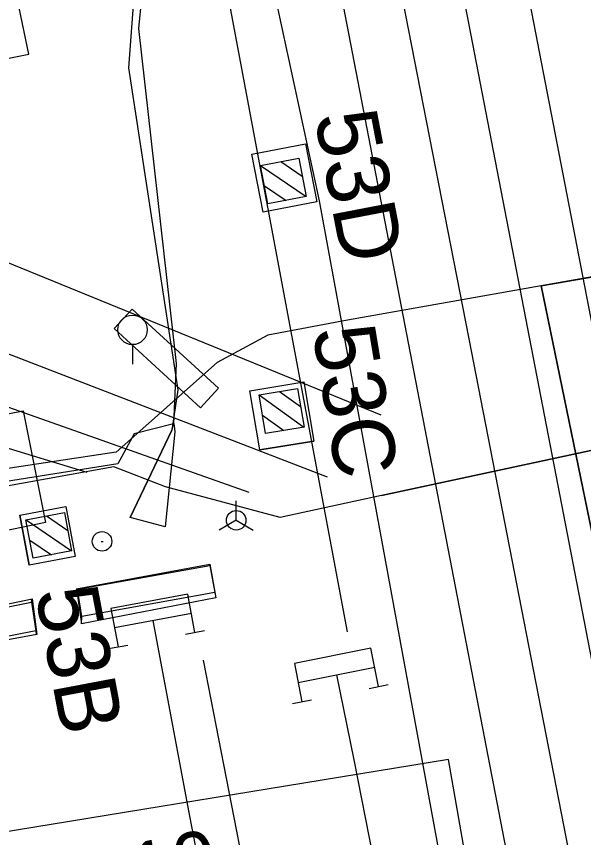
# Model space of a CAD drawing. Extents: x -545736 to -544888, y -1122892 to -1119128.
# Drawn here: x -545282.65 to -545268.13, y -1121503.39 to -1121482.38 of the extents above; entities that cross this region are included whole.
import ezdxf

# ---------------------------------------------------------------- set-up
doc = ezdxf.new("R2010")
doc.units = 0
for name, color, linetype in [('osvětlené plochy-hodnota-obrys', 7, 'Continuous'), ('Vrstva 1', 7, 'Continuous'), ('Vrstva 1 - Koleje', 7, 'Continuous'), ('Vrstva 11 - Trakce', 7, 'Continuous'), ('Vrstva 12 - Trakce zaklady', 7, 'Continuous'), ('Vrstva 15', 7, 'Continuous'), ('Vrstva 23', 7, 'Continuous'), ('Vrstva 23 - PHS - pozemni - schody - eskalatory', 7, 'Continuous'), ('Vrstva 25', 7, 'Continuous'), ('Vrstva 26', 7, 'Continuous'), ('Vrstva 28', 7, 'Continuous'), ('Vrstva 28 - zabzar', 7, 'Continuous'), ('Vrstva 3 - Lisy - Pocitaci body', 7, 'Continuous'), ('Vrstva 31', 7, 'Continuous'), ('Vrstva 33 - prvky sdelzar', 7, 'Continuous'), ('Vrstva 35', 7, 'Continuous'), ('Vrstva 36', 7, 'Continuous'), ('Vrstva 4 - Teren - stezky - prechody - plochy', 7, 'Continuous'), ('Vrstva 51', 7, 'Continuous'), ('Vrstva 63', 7, 'Continuous')]:
    doc.layers.add(name, color=color, linetype=linetype)

msp = doc.modelspace()

# ---------------------------------------------------------------- linework, layer by layer
at = {"layer": 'osvětlené plochy-hodnota-obrys'}
for points in [[(-545242.558, -1121491.884), (-545279.836, -1121284), (-545274.806, -1121164.44), (-545297.02, -1121162.185), (-545335.871, -1121169.76), (-545274.177, -1121498.125)], [(-545199.162, -1121901.526), (-545277.859, -1121498.851)]]:
    msp.add_lwpolyline(points, dxfattribs=at)
at = {"layer": 'Vrstva 1'}
for points in [[(-545279.152, -1121497.834), (-545278.214, -1121502.847), (-545276.565, -1121511.408), (-545268.828, -1121551.498), (-545268.273, -1121554.42), (-545264.376, -1121574.504), (-545262, -1121586.652), (-545259.903, -1121597.225), (-545256.51, -1121614.38), (-545254.125, -1121626.758)], [(-545274.454, -1121499.229), (-545274.012, -1121501.402), (-545273.522, -1121503.872), (-545271.667, -1121513.147), (-545270.296, -1121520.127), (-545268.971, -1121526.875), (-545265.889, -1121542.474), (-545262.816, -1121558.109), (-545262.813, -1121558.123)]]:
    msp.add_lwpolyline(points, dxfattribs=at)
at = {"layer": 'Vrstva 1 - Koleje'}
msp.add_lwpolyline([(-545285.821, -1121414.961), (-545283.808, -1121425.295), (-545281.834, -1121435.427), (-545280.106, -1121444.284), (-545277.961, -1121455.283), (-545276.208, -1121464.263), (-545274.615, -1121472.442), (-545272.692, -1121482.299), (-545271.068, -1121490.631), (-545269.352, -1121499.436), (-545266.893, -1121512.045), (-545264.97, -1121521.903), (-545263.109, -1121531.449), (-545263.062, -1121531.694), (-545261.564, -1121539.395), (-545259.512, -1121549.921), (-545257.719, -1121559.114), (-545256.472, -1121565.5), (-545255.353, -1121571.226), (-545252.196, -1121587.434), (-545249.323, -1121602.182), (-545249.218, -1121602.722)], dxfattribs=at)
at = {"layer": 'Vrstva 11 - Trakce'}
for p, q in [((-545276.396, -1121486.194), (-545275.229, -1121486.985)), ((-545275.876, -1121486.094), (-545275.329, -1121486.464)), ((-545276.3, -1121486.712), (-545275.746, -1121487.087)), ((-545276.432, -1121492.064), (-545275.286, -1121492.885)), ((-545275.909, -1121491.977), (-545275.372, -1121492.362)), ((-545276.349, -1121492.584), (-545275.805, -1121492.974)), ((-545282.4, -1121495.258), (-545281.236, -1121496.053)), ((-545281.879, -1121495.16), (-545281.334, -1121495.532)), ((-545282.305, -1121495.776), (-545281.753, -1121496.153))]:
    msp.add_line(p, q, dxfattribs=at)
for points in [[(-545275.417, -1121486.006), (-545275.229, -1121486.988), (-545276.211, -1121487.176), (-545276.399, -1121486.194)], [(-545275.448, -1121491.901), (-545275.285, -1121492.888), (-545276.272, -1121493.051), (-545276.435, -1121492.064)], [(-545281.42, -1121495.073), (-545281.235, -1121496.056), (-545282.218, -1121496.241), (-545282.403, -1121495.258)]]:
    msp.add_lwpolyline(points, close=True, dxfattribs=at)
at = {"layer": 'Vrstva 12 - Trakce zaklady'}
for p, q in [((-545276.619, -1121485.906), (-545275.244, -1121485.642)), ((-545274.96, -1121487.123), (-545276.335, -1121487.387)), ((-545276.669, -1121491.956), (-545275.288, -1121491.728)), ((-545276.419, -1121493.472), (-545275.038, -1121493.244)), ((-545282.561, -1121495.141), (-545281.382, -1121494.918)), ((-545281.141, -1121496.195), (-545282.32, -1121496.418))]:
    msp.add_line(p, q, dxfattribs=at)
for points in [[(-545275.244, -1121485.642), (-545274.96, -1121487.123), (-545276.335, -1121487.387), (-545276.619, -1121485.906), (-545275.244, -1121485.642)], [(-545275.244, -1121485.642), (-545275.244, -1121485.642), (-545274.96, -1121487.123), (-545274.96, -1121487.123)], [(-545275.288, -1121491.728), (-545275.038, -1121493.244), (-545276.419, -1121493.472), (-545276.669, -1121491.956), (-545275.288, -1121491.728)], [(-545275.288, -1121491.728), (-545275.288, -1121491.728), (-545275.038, -1121493.244), (-545275.038, -1121493.244)], [(-545281.382, -1121494.918), (-545281.141, -1121496.195), (-545282.32, -1121496.418), (-545282.561, -1121495.141), (-545281.382, -1121494.918)], [(-545281.382, -1121494.918), (-545281.382, -1121494.918), (-545281.141, -1121496.195), (-545281.141, -1121496.195)], [(-545282.561, -1121495.141), (-545282.561, -1121495.141), (-545282.32, -1121496.418), (-545282.32, -1121496.418)]]:
    msp.add_lwpolyline(points, dxfattribs=at)
at = {"layer": 'Vrstva 15'}
for p, q in [((-545277.7, -1121496.425), (-545277.696, -1121496.391)), ((-545281.106, -1121497.022), (-545280.984, -1121497.924)), ((-545277.571, -1121497.117), (-545277.543, -1121497.252)), ((-545280.135, -1121498.018), (-545278.169, -1121497.65)), ((-545278.323, -1121498.188), (-545277.831, -1121498.096)), ((-545280.289, -1121498.555), (-545279.797, -1121498.463)), ((-545275.435, -1121499.425), (-545273.473, -1121499.033)), ((-545273.621, -1121499.572), (-545273.13, -1121499.474)), ((-545275.582, -1121499.964), (-545275.091, -1121499.866))]:
    msp.add_line(p, q, dxfattribs=at)
for points in [[(-545281.08, -1121497.033), (-545281.106, -1121497.022), (-545277.696, -1121496.391), (-545277.543, -1121497.252), (-545280.984, -1121497.924), (-545280.969, -1121497.735)], [(-545281.08, -1121497.033), (-545277.7, -1121496.425), (-545277.571, -1121497.117), (-545280.969, -1121497.735), (-545281.08, -1121497.033)], [(-545278.077, -1121498.142), (-545278.261, -1121497.159), (-545280.227, -1121497.526), (-545280.043, -1121498.509)], [(-545282.265, -1121497.369), (-545282.245, -1121497.285), (-545282.124, -1121498.193), (-545285.515, -1121498.816), (-545285.67, -1121497.999), (-545282.245, -1121497.285)], [(-545285.533, -1121498.768), (-545285.66, -1121498.049), (-545282.265, -1121497.369), (-545282.146, -1121498.101)], [(-545282.124, -1121498.193), (-545282.146, -1121498.101), (-545285.533, -1121498.768)], [(-545273.375, -1121499.523), (-545273.571, -1121498.543), (-545275.533, -1121498.935), (-545275.337, -1121499.915)]]:
    msp.add_lwpolyline(points, dxfattribs=at)
at = {"layer": 'Vrstva 23'}
msp.add_lwpolyline([(-545293.439, -1121478.482), (-545290.648, -1121492.89), (-545283.844, -1121491.575), (-545285.256, -1121483.932), (-545282.325, -1121483.341), (-545283.763, -1121476.504), (-545291.224, -1121478.004), (-545291.476, -1121476.928), (-545293.486, -1121477.306), (-545293.269, -1121478.415), (-545293.439, -1121478.482)], dxfattribs=at)
at = {"layer": 'Vrstva 23 - PHS - pozemni - schody - eskalatory'}
msp.add_lwpolyline([(-545277.933, -1121492.391), (-545277.477, -1121491.892), (-545279.686, -1121489.869), (-545280.143, -1121490.367)], close=True, dxfattribs=at)
at = {"layer": 'Vrstva 26'}
for points in [[(-545240.793, -1121487.85), (-545238.719, -1121487.203), (-545240.754, -1121487.641), (-545273.299, -1121494.637), (-545275.897, -1121495.196), (-545278.827, -1121494.413), (-545280.156, -1121493.901), (-545287.156, -1121495.163), (-545287.928, -1121496.789), (-545287, -1121503.852)], [(-545273.299, -1121494.637), (-545240.754, -1121487.641)], [(-545250.272, -1121609.72), (-545251.803, -1121603.551), (-545255.047, -1121587.679), (-545255.664, -1121584.281), (-545255.944, -1121581.159), (-545260.608, -1121557.423), (-545261.389, -1121555.765), (-545261.774, -1121553.233), (-545265.685, -1121533.458), (-545269.754, -1121511.862), (-545271.589, -1121501.393), (-545285.884, -1121503.73), (-545287, -1121503.852)]]:
    msp.add_lwpolyline(points, dxfattribs=at)
at = {"layer": 'Vrstva 28'}
msp.add_line((-545280.48, -1121495.811), (-545280.43, -1121495.811), dxfattribs=at)
msp.add_circle((-545280.455, -1121495.811), 0.25, dxfattribs=at)
at = {"layer": 'Vrstva 28 - zabzar'}
msp.add_lwpolyline([(-545260.9, -1121532.21), (-545262.64, -1121521.21), (-545269.213, -1121489.275), (-545263.754, -1121488.311), (-545255.296, -1121486.818), (-545250.391, -1121485.953), (-545249.918, -1121485.869), (-545245.288, -1121485.052)], dxfattribs=at)
at = {"layer": 'Vrstva 3 - Lisy - Pocitaci body'}
for q in [(-545277.021, -1121494.772), (-545277.454, -1121495.522), (-545276.588, -1121495.522)]:
    msp.add_line((-545277.021, -1121495.272), q, dxfattribs=at)
msp.add_circle((-545277.021, -1121495.272), 0.25, dxfattribs=at)
at = {"layer": 'Vrstva 31'}
for points in [[(-545288.642, -1121415.513), (-545287.633, -1121418.613), (-545277.096, -1121473.403), (-545278.159, -1121475.581), (-545279.435, -1121479.108), (-545279.777, -1121483.69), (-545278.519, -1121491.936), (-545278.672, -1121492.969), (-545279.737, -1121495.201)], [(-545288.525, -1121415.491), (-545287.55, -1121418.663), (-545276.92, -1121473.93), (-545278.077, -1121475.907), (-545279.117, -1121478.657), (-545279.519, -1121482.687), (-545278.556, -1121491.259), (-545278.622, -1121492.799), (-545279.629, -1121493.059), (-545280.05, -1121493.825), (-545287.263, -1121494.968), (-545288.081, -1121496.753), (-545287.083, -1121503.855), (-545287.211, -1121505.688)], [(-545245.288, -1121485.052), (-545249.918, -1121485.869), (-545250.391, -1121485.953), (-545255.296, -1121486.818), (-545269.213, -1121489.275), (-545274.17, -1121490.15), (-545276.21, -1121490.53), (-545277.51, -1121491.23), (-545280.09, -1121493.53), (-545282.98, -1121493.96), (-545287.42, -1121494.9), (-545288.26, -1121496.38), (-545287.72, -1121499.81), (-545286.73, -1121504.29), (-545285.98, -1121506.49), (-545286.39, -1121506.56)], [(-545245.288, -1121485.052), (-545249.918, -1121485.869), (-545250.391, -1121485.953), (-545255.296, -1121486.818), (-545269.213, -1121489.275), (-545262.64, -1121521.21), (-545260.84, -1121532.54), (-545266.43, -1121533.83), (-545268.66, -1121534.19), (-545269.96, -1121534.64), (-545265.7, -1121552.63), (-545264.92, -1121556.08), (-545263.22, -1121565.23), (-545260.72, -1121578.26), (-545257.95, -1121591.89), (-545254.58, -1121607.83), (-545254.47, -1121613.22), (-545255.28, -1121613.53), (-545259.51, -1121614.69), (-545260.17, -1121614.97), (-545261.24, -1121612.78), (-545262.15, -1121612.31), (-545262.45, -1121611.58)], [(-545279.737, -1121495.201), (-545278.672, -1121492.969), (-545278.622, -1121492.799), (-545279.629, -1121493.059), (-545280.05, -1121493.825), (-545287.263, -1121494.968), (-545288.081, -1121496.753), (-545287.083, -1121503.855), (-545287.211, -1121505.688)], [(-545278.62, -1121492.798), (-545278.595, -1121493.011), (-545278.842, -1121495.436), (-545279.737, -1121495.201)]]:
    msp.add_lwpolyline(points, dxfattribs=at)
at = {"layer": 'Vrstva 33 - prvky sdelzar'}
msp.add_lwpolyline([(-545245.288, -1121485.052), (-545249.918, -1121485.869), (-545250.391, -1121485.953), (-545255.296, -1121486.818), (-545269.213, -1121489.275), (-545274.17, -1121490.15)], dxfattribs=at)
at = {"layer": 'Vrstva 35'}
msp.add_line((-545269.213, -1121489.275), (-545263.754, -1121488.311), dxfattribs=at)
at = {"layer": 'Vrstva 36'}
msp.add_line((-545279.676, -1121490.778), (-545279.675, -1121491.278), dxfattribs=at)
msp.add_circle((-545279.676, -1121490.399), 0.378, dxfattribs=at)
at = {"layer": 'Vrstva 4 - Teren - stezky - prechody - plochy'}
for points in [[(-545282.645, -1121414.34), (-545281.11, -1121422.206), (-545272.131, -1121468.459), (-545263.928, -1121510.887), (-545260.8, -1121526.502), (-545258.835, -1121537.261), (-545257.723, -1121545.019), (-545256.998, -1121549.941), (-545257.952, -1121550.162)], [(-545284.339, -1121414.671), (-545282.857, -1121422.297), (-545273.734, -1121468.765), (-545265.544, -1121511.16), (-545260.299, -1121537.903), (-545257.952, -1121550.162)], [(-545238.257, -1121671.403), (-545239.603, -1121661.943), (-545241.087, -1121652.921), (-545245.969, -1121627.26), (-545251.871, -1121596.948), (-545256.698, -1121572.653), (-545262.46, -1121542.802), (-545267.421, -1121517.621), (-545274.826, -1121479.226), (-545286.689, -1121418.33), (-545287.291, -1121415.249)], [(-545238.257, -1121671.403), (-545239.204, -1121671.583), (-545242.78, -1121652.626), (-545247.617, -1121627.574), (-545253.657, -1121597.026), (-545258.256, -1121573.139), (-545263.497, -1121546.907), (-545269.153, -1121518.292), (-545274.888, -1121487.098), (-545276.507, -1121479.581), (-545277.637, -1121473.584), (-545277.381, -1121473.538), (-545288.106, -1121418.64), (-545288.328, -1121418.663), (-545288.974, -1121415.578)]]:
    msp.add_lwpolyline(points, dxfattribs=at)
at = {"layer": 'Vrstva 51'}
for p, q in [((-545291.284, -1121494.224), (-545282.478, -1121492.469)), ((-545282.478, -1121492.469), (-545281.9, -1121495.331)), ((-545281.9, -1121495.331), (-545290.727, -1121497.163))]:
    msp.add_line(p, q, dxfattribs=at)
at = {"layer": 'Vrstva 63'}
for p, q in [((-545273.307, -1121492.583), (-545345.033, -1121463.323)), ((-545274.683, -1121494.166), (-545344.246, -1121467.345)), ((-545276.687, -1121494.558), (-545343.538, -1121470.964)), ((-545280.838, -1121494.049), (-545342.728, -1121475.1))]:
    msp.add_line(p, q, dxfattribs=at)

# ---------------------------------------------------------------- texts
at = {"layer": 'Vrstva 11 - Trakce'}
for s, rotation, p in [('53D', 280.8554, (-545275.024, -1121484.927)), ('53C', 279.3642, (-545275.074, -1121490.401)), ('53B', 280.6874, (-545282.171, -1121497.099))]:
    msp.add_text(s, height=1.6, rotation=rotation, dxfattribs=at).set_placement(p)
at = {"layer": 'Vrstva 25'}
msp.add_text('KSOV10', height=1.5, rotation=11.0741, dxfattribs=at).set_placement((-545285.04, -1121506.123))

doc.saveas('drawing.dxf')
